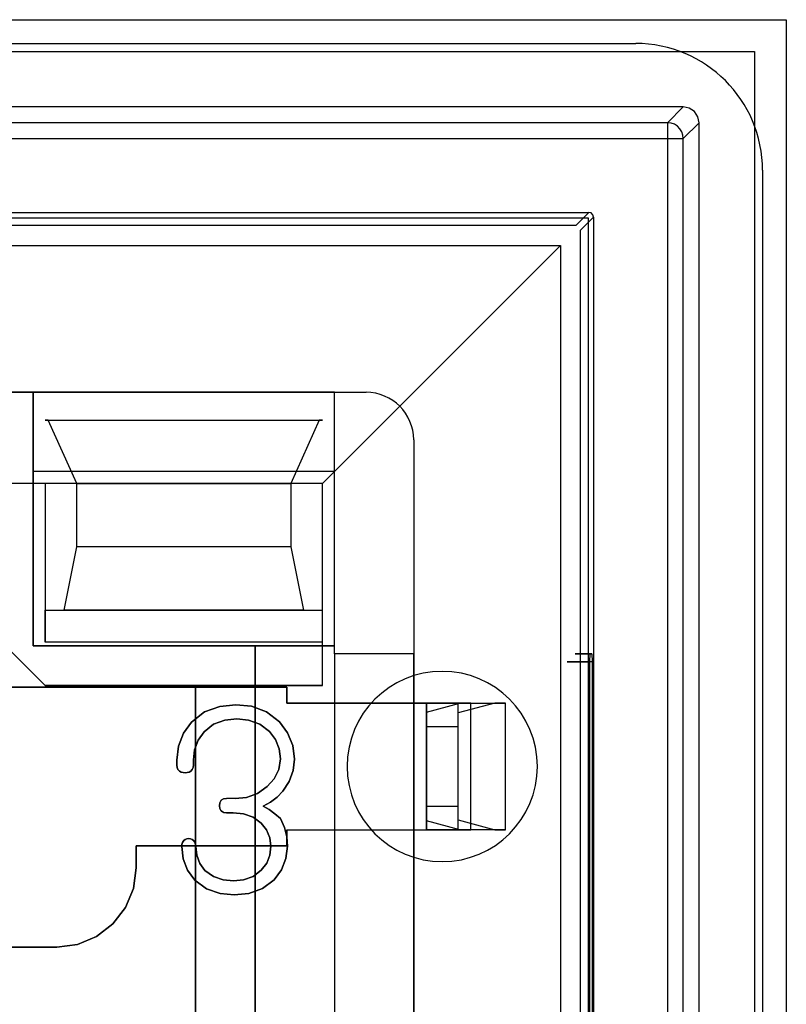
# Model space of a CAD drawing. Header units: millimetres. Extents: x 0 to 1524, y 0 to 1016.
# Tile 264 of 352: x 722.91 to 727.74, y 906.78 to 912.99. Entities that reach past the tile are written whole.
import ezdxf

# ---------------------------------------------------------------- set-up
doc = ezdxf.new("R2010")
doc.units = ezdxf.units.MM
doc.header["$LTSCALE"] = 83.82
doc.layers.get('0').update_dxf_attribs({"linetype": 'CONTINUOUS'})

msp = doc.modelspace()

# ---------------------------------------------------------------- linework, layer by layer
at = {"color": 4, "linetype": 'CONTINUOUS'}
for p, q in [((713.2444, 912.9884), (727.7444, 912.9884)), ((727.7444, 912.9884), (727.7444, 898.4884)), ((713.4444, 912.7884), (727.5444, 912.7884)), ((727.5444, 912.7884), (727.5444, 898.6884))]:
    msp.add_line(p, q, dxfattribs=at)
at = {"color": 7, "linetype": 'CONTINUOUS'}
for p, q in [((714.1944, 912.8384), (726.7944, 912.8384)), ((727.5944, 912.0384), (727.5944, 899.4384)), ((726.4994, 911.7734), (726.4169, 911.691)), ((714.4944, 911.7384), (726.4944, 911.7384)), ((726.4469, 911.661), (726.5294, 911.7435)), ((726.4944, 911.7384), (726.4944, 899.7384)), ((726.4169, 911.691), (714.5719, 911.691)), ((726.4469, 899.8159), (726.4469, 911.661)), ((715.8944, 910.6384), (725.0944, 910.6384)), ((723.0694, 910.4634), (724.8194, 910.4634)), ((723.0894, 910.4634), (723.0694, 910.4634)), ((723.2694, 910.0634), (723.0894, 910.4634)), ((724.7994, 910.4634), (724.6194, 910.0634)), ((724.8194, 910.4634), (724.7994, 910.4634)), ((725.3944, 910.3384), (725.3944, 901.1384)), ((722.9944, 910.1384), (722.9944, 909.0384)), ((724.8944, 910.1384), (722.9944, 910.1384)), ((724.8944, 909.0384), (724.8944, 910.1384)), ((723.0694, 910.0634), (723.0694, 909.0634)), ((724.8194, 910.0634), (723.0694, 910.0634)), ((723.2694, 909.6634), (723.2694, 910.0634)), ((724.6194, 910.0634), (724.6194, 909.6634)), ((724.8194, 909.2634), (724.8194, 910.0634)), ((723.1894, 909.2634), (723.2694, 909.6634)), ((724.6194, 909.6634), (724.6994, 909.2634)), ((723.0694, 908.7884), (722.4694, 909.3884)), ((722.4694, 909.3884), (723.0694, 908.7884)), ((723.0694, 909.0634), (723.0694, 909.2634)), ((723.0694, 909.2634), (724.8194, 909.2634)), ((724.6994, 909.2634), (723.1894, 909.2634)), ((722.9944, 909.0384), (724.3944, 909.0384)), ((724.3944, 909.0384), (724.8944, 909.0384)), ((724.3944, 909.0384), (724.3944, 902.4384)), ((724.3944, 902.4384), (724.3944, 909.0384)), ((724.8194, 908.7884), (723.0694, 908.7884)), ((723.0694, 908.7884), (724.0194, 908.7884)), ((724.0194, 908.7884), (724.8194, 908.7884)), ((724.0194, 902.6884), (724.0194, 908.7884)), ((724.0194, 908.7884), (724.0194, 902.6884)), ((724.5944, 908.7784), (722.3194, 908.7784)), ((722.3194, 908.7784), (724.5944, 908.7784)), ((724.5944, 908.6784), (724.5944, 908.7784)), ((724.5944, 908.7784), (724.5944, 908.6784)), ((724.8944, 908.6784), (724.8944, 907.8784)), ((725.3944, 908.6784), (724.8944, 908.6784)), ((725.3944, 907.8784), (725.3944, 908.6784)), ((723.9018, 908.3192), (723.9018, 908.2859)), ((723.9018, 908.2859), (723.9018, 908.3192)), ((724.0055, 908.2859), (724.0055, 908.3209)), ((724.0055, 908.3209), (724.0055, 908.2859)), ((724.2131, 907.9866), (724.2569, 907.9866)), ((724.2569, 907.9866), (724.2131, 907.9866)), ((724.5944, 907.7784), (724.5944, 907.8784)), ((724.5944, 907.8784), (724.5944, 907.7784)), ((724.8944, 907.8784), (725.3944, 907.8784)), ((723.6444, 907.7784), (724.5944, 907.7784)), ((723.6444, 907.6384), (723.6444, 907.7784)), ((723.6444, 907.7784), (723.6444, 907.6384)), ((724.5944, 907.7784), (723.6444, 907.7784)), ((720.7194, 907.1384), (723.1444, 907.1384)), ((723.1444, 907.1384), (721.9446, 907.1384))]:
    msp.add_line(p, q, dxfattribs=at)
at = {"color": 6, "linetype": 'CONTINUOUS'}
for p, q in [((727.0944, 912.4384), (713.8944, 912.4384)), ((726.9949, 912.3389), (727.0944, 912.4384)), ((726.9949, 912.3389), (713.9939, 912.3389)), ((727.1944, 912.3385), (727.0948, 912.2389)), ((727.1944, 899.1384), (727.1944, 912.3385)), ((713.9939, 912.2389), (726.9949, 912.2389)), ((726.9949, 912.2389), (726.9949, 899.238)), ((727.0948, 899.238), (727.0948, 912.2389)), ((714.4894, 911.7734), (726.4994, 911.7734)), ((726.5294, 911.7435), (726.5294, 899.7334)), ((714.6694, 911.5634), (726.3194, 911.5634)), ((724.8194, 910.0634), (726.3194, 911.5634)), ((726.3194, 911.5634), (726.3194, 899.9134)), ((722.9944, 910.6384), (717.9944, 910.6384)), ((724.8944, 910.6384), (722.9944, 910.6384)), ((722.9944, 909.0384), (722.9944, 910.6384)), ((722.9944, 910.6384), (722.9944, 910.1384)), ((724.8944, 910.6384), (725.0944, 910.6384)), ((724.8944, 908.9884), (724.8944, 910.6384)), ((724.8944, 910.1384), (724.8944, 910.6384)), ((723.0894, 910.4634), (724.7994, 910.4634)), ((725.3944, 910.3384), (725.3944, 908.9884)), ((723.0694, 910.0634), (717.9194, 910.0634)), ((724.8194, 910.0634), (723.0694, 910.0634)), ((723.2694, 910.0634), (724.6194, 910.0634)), ((724.8194, 909.0634), (724.8194, 910.0634)), ((724.6194, 909.6634), (723.2694, 909.6634)), ((724.8194, 909.0634), (724.8194, 909.2634)), ((724.8944, 909.0384), (722.9944, 909.0384)), ((724.8194, 909.0634), (723.0694, 909.0634)), ((724.8194, 908.7884), (724.8194, 909.0634)), ((724.8944, 908.9884), (724.8944, 909.0384)), ((724.8944, 908.9884), (724.8944, 902.4884)), ((724.8944, 908.9884), (724.8944, 908.6784)), ((725.3944, 908.9884), (724.8944, 908.9884)), ((725.3944, 908.9884), (724.8944, 908.9884)), ((725.3944, 908.6784), (725.3944, 908.9884)), ((726.5076, 908.9884), (726.5176, 908.9884)), ((726.5061, 902.5384), (726.5061, 908.9384)), ((726.5192, 908.9384), (726.5192, 902.5384)), ((724.5944, 908.6784), (725.4744, 908.6784)), ((725.4744, 908.6784), (724.5944, 908.6784)), ((725.7541, 908.6784), (725.4744, 908.6784)), ((725.4744, 908.6214), (725.6849, 908.6784)), ((725.4744, 907.8784), (725.4744, 908.6784)), ((725.4744, 907.8784), (725.4744, 908.6784)), ((725.4744, 908.6784), (725.4744, 907.8784)), ((725.6744, 907.8784), (725.6744, 908.6784)), ((725.6744, 908.6784), (725.9744, 908.6784)), ((725.9052, 908.6784), (725.6744, 908.6159)), ((725.6744, 907.8784), (725.6744, 908.6784)), ((725.6849, 908.6784), (725.7541, 908.6784)), ((725.6849, 908.6784), (725.9052, 908.6784)), ((725.7541, 907.8784), (725.7541, 908.6784)), ((725.9744, 908.6784), (725.9052, 908.6784)), ((725.9744, 907.8784), (725.9744, 908.6784)), ((725.4744, 908.6214), (725.4744, 908.5284)), ((725.4744, 907.9355), (725.4744, 908.6214)), ((725.6744, 908.5284), (725.6744, 908.6159)), ((725.6744, 907.9409), (725.6744, 908.6159)), ((725.4744, 908.0284), (725.4744, 908.5284)), ((725.6744, 908.5284), (725.4744, 908.5284)), ((725.6744, 908.0284), (725.6744, 908.5284)), ((724.268, 908.0755), (724.2131, 908.0755)), ((724.268, 908.0755), (724.2131, 908.0755)), ((725.4744, 908.0284), (725.4744, 907.9355)), ((725.4744, 908.0284), (725.6744, 908.0284)), ((725.6744, 907.9409), (725.6744, 908.0284)), ((725.6849, 907.8784), (725.4744, 907.9355)), ((725.6744, 907.9409), (725.9052, 907.8784)), ((724.5944, 907.8784), (725.4744, 907.8784)), ((724.5944, 907.8784), (725.4744, 907.8784)), ((724.8944, 907.8784), (724.8944, 906.1384)), ((725.3944, 906.1384), (725.3944, 907.8784)), ((725.4744, 907.8784), (725.7541, 907.8784)), ((725.9744, 907.8784), (725.6744, 907.8784)), ((725.7541, 907.8784), (725.6849, 907.8784)), ((725.9052, 907.8784), (725.6849, 907.8784)), ((725.9052, 907.8784), (725.9744, 907.8784))]:
    msp.add_line(p, q, dxfattribs=at)
for points in [[(727.1944, 912.3385), (727.1868, 912.3767), (727.1651, 912.4092), (727.1327, 912.4308), (727.0944, 912.4384)], [(727.0948, 912.2389), (727.0923, 912.2611), (727.085, 912.2821), (727.0732, 912.301), (727.0572, 912.317), (727.0383, 912.3289), (727.0173, 912.3363), (726.9949, 912.3389)], [(726.9949, 912.3389), (726.9949, 912.3359), (726.9949, 912.3282), (726.9949, 912.3163), (726.9949, 912.3006), (726.9949, 912.2816), (726.9949, 912.2609), (726.9949, 912.2389)], [(726.9949, 912.2389), (727.0167, 912.2389), (727.0374, 912.2389), (727.0561, 912.2389), (727.0719, 912.2389), (727.0841, 912.2389), (727.0918, 912.2389), (727.0948, 912.2389)], [(726.5176, 908.9884), (726.4793, 908.9884), (726.4486, 908.9884), (726.4267, 908.9884), (726.4147, 908.9884), (726.4133, 908.9884), (726.4225, 908.9884), (726.4418, 908.9884), (726.4708, 908.9884), (726.5076, 908.9884)], [(726.5061, 908.9384), (726.5062, 908.9567), (726.5065, 908.9728), (726.507, 908.9842), (726.5076, 908.9884)], [(726.5176, 908.9884), (726.5183, 908.9842), (726.5188, 908.9728), (726.5191, 908.9567), (726.5192, 908.9384)], [(726.5192, 908.9384), (726.4724, 908.9384), (726.4322, 908.9384), (726.4001, 908.9384), (726.3771, 908.9384), (726.3648, 908.9384), (726.3633, 908.9384), (726.3725, 908.9384), (726.3926, 908.9384), (726.422, 908.9384), (726.46, 908.9384), (726.5061, 908.9384)], [(724.2722, 908.6681), (724.1711, 908.6576), (724.0751, 908.6222), (723.9939, 908.5586)], [(723.9939, 908.5586), (724.0751, 908.6222), (724.1711, 908.6576), (724.2722, 908.6681)], [(724.5472, 908.5604), (724.4666, 908.6225), (724.372, 908.6578), (724.2722, 908.6681)], [(724.2722, 908.6681), (724.372, 908.6578), (724.4666, 908.6225), (724.5472, 908.5604)], [(725.4744, 908.6784), (725.5132, 908.6784), (725.5506, 908.6784), (725.5851, 908.6784), (725.6158, 908.6784), (725.6406, 908.6784), (725.659, 908.6784), (725.6704, 908.6784), (725.6744, 908.6784)], [(723.9939, 908.5586), (723.9423, 908.4878), (723.9115, 908.406), (723.9018, 908.3192)], [(723.9018, 908.3192), (723.9115, 908.406), (723.9423, 908.4878), (723.9939, 908.5586)], [(724.0726, 908.4968), (724.1327, 908.5444), (724.2038, 908.5714), (724.2789, 908.5792)], [(724.2789, 908.5792), (724.2038, 908.5714), (724.1327, 908.5444), (724.0726, 908.4968)], [(724.2789, 908.5792), (724.3536, 908.5715), (724.4245, 908.5453), (724.4849, 908.4986)], [(724.4849, 908.4986), (724.4245, 908.5453), (724.3536, 908.5715), (724.2789, 908.5792)], [(724.6425, 908.3253), (724.6321, 908.4113), (724.5996, 908.4915), (724.5472, 908.5604)], [(724.5472, 908.5604), (724.5996, 908.4915), (724.6321, 908.4113), (724.6425, 908.3253)], [(724.0055, 908.3209), (724.0126, 908.3844), (724.0351, 908.4444), (724.0726, 908.4968)], [(724.0726, 908.4968), (724.0351, 908.4444), (724.0126, 908.3844), (724.0055, 908.3209)], [(724.4849, 908.4986), (724.523, 908.448), (724.5462, 908.3893), (724.5537, 908.3266)], [(724.5537, 908.3266), (724.5462, 908.3893), (724.523, 908.448), (724.4849, 908.4986)], [(724.5537, 908.3266), (724.5443, 908.2602), (724.515, 908.2001), (724.4694, 908.1514)], [(724.4694, 908.1514), (724.515, 908.2001), (724.5443, 908.2602), (724.5537, 908.3266)], [(724.5701, 908.1227), (724.6102, 908.1837), (724.6346, 908.2525), (724.6425, 908.3253)], [(724.6425, 908.3253), (724.6346, 908.2525), (724.6102, 908.1837), (724.5701, 908.1227)], [(723.9018, 908.2859), (723.9032, 908.2725), (723.9081, 908.2599), (723.9168, 908.2496)], [(723.9168, 908.2496), (723.9081, 908.2599), (723.9032, 908.2725), (723.9018, 908.2859)], [(723.9168, 908.2496), (723.9283, 908.2432), (723.9406, 908.2396), (723.9537, 908.2384)], [(723.9537, 908.2384), (723.9406, 908.2396), (723.9283, 908.2432), (723.9168, 908.2496)], [(723.9537, 908.2384), (723.9662, 908.2397), (723.9779, 908.2433), (723.9888, 908.2496)], [(723.9888, 908.2496), (723.9779, 908.2433), (723.9662, 908.2397), (723.9537, 908.2384)], [(724.4694, 908.1514), (724.4099, 908.1071), (724.3406, 908.0825), (724.268, 908.0755)], [(724.268, 908.0755), (724.3406, 908.0825), (724.4099, 908.1071), (724.4694, 908.1514)], [(724.4444, 908.0276), (724.4913, 908.0524), (724.5334, 908.0847), (724.5701, 908.1227)], [(724.5701, 908.1227), (724.5334, 908.0847), (724.4913, 908.0524), (724.4444, 908.0276)], [(724.2131, 908.0755), (724.1958, 908.0733), (724.181, 908.0649), (724.172, 908.0496), (724.1694, 908.0303)], [(724.1694, 908.0303), (724.1721, 908.0499), (724.1813, 908.0651), (724.196, 908.0734), (724.2131, 908.0755)], [(724.2569, 907.9866), (724.3219, 907.9804), (724.3826, 907.9593), (724.4335, 907.9218)], [(724.4335, 907.9218), (724.3825, 907.9594), (724.3218, 907.9804), (724.2569, 907.9866)], [(725.6744, 907.8784), (725.6706, 907.8784), (725.6593, 907.8784), (725.641, 907.8784), (725.6158, 907.8784), (725.5857, 907.8784), (725.5513, 907.8784), (725.5139, 907.8784), (725.4744, 907.8784)], [(723.9314, 907.7727), (723.9399, 907.6964), (723.9676, 907.6244), (724.0141, 907.5623)], [(724.0141, 907.5623), (723.9676, 907.6244), (723.9399, 907.6964), (723.9314, 907.7727)], [(724.078, 907.6229), (724.0456, 907.6673), (724.0264, 907.7187), (724.0203, 907.7732)], [(724.0203, 907.7732), (724.0264, 907.7187), (724.0456, 907.6673), (724.078, 907.6229)], [(724.4944, 907.7748), (724.488, 907.7196), (724.4674, 907.6678), (724.4335, 907.6234)], [(724.4335, 907.6234), (724.4674, 907.6678), (724.488, 907.7196), (724.4944, 907.7748)], [(724.5141, 907.5632), (724.5607, 907.6255), (724.5892, 907.6978), (724.5981, 907.775)], [(724.5981, 907.775), (724.5892, 907.6978), (724.5607, 907.6255), (724.5141, 907.5632)], [(724.2574, 907.557), (724.1929, 907.563), (724.1311, 907.5841), (724.078, 907.6229)], [(724.078, 907.6229), (724.1311, 907.5841), (724.1929, 907.563), (724.2574, 907.557)], [(724.4335, 907.6234), (724.3817, 907.5848), (724.3211, 907.5632), (724.2574, 907.557)], [(724.2574, 907.557), (724.3211, 907.5632), (724.3817, 907.5848), (724.4335, 907.6234)], [(724.0141, 907.5623), (724.0874, 907.5073), (724.1731, 907.4768), (724.2631, 907.4681)], [(724.2631, 907.4681), (724.1731, 907.4768), (724.0874, 907.5073), (724.0141, 907.5623)], [(724.2631, 907.4681), (724.3539, 907.4772), (724.4402, 907.5081), (724.5141, 907.5632)], [(724.5141, 907.5632), (724.4402, 907.5081), (724.3539, 907.4772), (724.2631, 907.4681)]]:
    msp.add_lwpolyline(points, dxfattribs=at)
at = {"color": 7, "linetype": 'CONTINUOUS'}
for points in [[(726.5294, 911.7435), (726.5253, 911.7585), (726.5145, 911.7694), (726.4994, 911.7734)], [(723.9888, 908.2496), (723.9984, 908.2595), (724.004, 908.2722), (724.0055, 908.2859)], [(724.0055, 908.2859), (724.004, 908.2722), (723.9984, 908.2595), (723.9888, 908.2496)], [(724.1694, 908.0303), (724.1718, 908.0123), (724.1804, 907.9974), (724.1953, 907.9889), (724.2131, 907.9866)], [(724.2131, 907.9866), (724.1951, 907.989), (724.1802, 907.9976), (724.1717, 908.0125), (724.1694, 908.0303)], [(724.5537, 907.9496), (724.5184, 907.9807), (724.4821, 908.0073), (724.4444, 908.0276)], [(724.4444, 908.0276), (724.4821, 908.0073), (724.5184, 907.9807), (724.5537, 907.9496)], [(724.4335, 907.9218), (724.4671, 907.8788), (724.4879, 907.8286), (724.4944, 907.7748)], [(724.4944, 907.7748), (724.4879, 907.8286), (724.4671, 907.8788), (724.4335, 907.9218)], [(724.5981, 907.775), (724.5937, 907.8353), (724.5793, 907.8943), (724.5537, 907.9496)], [(724.5537, 907.9496), (724.5793, 907.8943), (724.5937, 907.8353), (724.5981, 907.775)], [(723.9449, 907.8114), (723.9373, 907.7997), (723.9328, 907.7865), (723.9314, 907.7727)], [(723.9314, 907.7727), (723.9328, 907.7865), (723.9373, 907.7997), (723.9449, 907.8114)], [(723.9759, 907.8236), (723.9645, 907.8225), (723.9539, 907.8183), (723.9449, 907.8114)], [(723.9449, 907.8114), (723.9539, 907.8183), (723.9645, 907.8225), (723.9759, 907.8236)], [(724.0055, 907.8114), (723.9969, 907.8182), (723.9868, 907.8225), (723.9759, 907.8236)], [(723.9759, 907.8236), (723.9868, 907.8225), (723.9969, 907.8182), (724.0055, 907.8114)], [(724.0203, 907.7732), (724.0188, 907.787), (724.0139, 907.8001), (724.0055, 907.8114)], [(724.0055, 907.8114), (724.0139, 907.8001), (724.0188, 907.787), (724.0203, 907.7732)], [(723.1444, 907.1384), (723.2741, 907.1556), (723.3946, 907.2056), (723.4979, 907.2849), (723.5773, 907.3882), (723.6273, 907.5087), (723.6444, 907.6384)], [(723.6444, 907.6384), (723.6273, 907.5087), (723.5773, 907.3882), (723.4979, 907.2849), (723.3947, 907.2056), (723.2742, 907.1556), (723.1444, 907.1384)]]:
    msp.add_lwpolyline(points, dxfattribs=at)
for centre, radius in [((726.7944, 912.0384), 0.8), ((725.0944, 910.3384), 0.3)]:
    msp.add_arc(centre, radius, 0, 90, dxfattribs=at)
at = {"color": 6, "linetype": 'CONTINUOUS'}
msp.add_arc((725.0944, 910.3384), 0.3, 0, 90, dxfattribs=at)
at = {"color": 4, "linetype": 'CONTINUOUS'}
for start, end in [(0, 180), (180, 360)]:
    msp.add_arc((725.5744, 908.2784), 0.6, start, end, dxfattribs=at)

doc.saveas('drawing.dxf')
